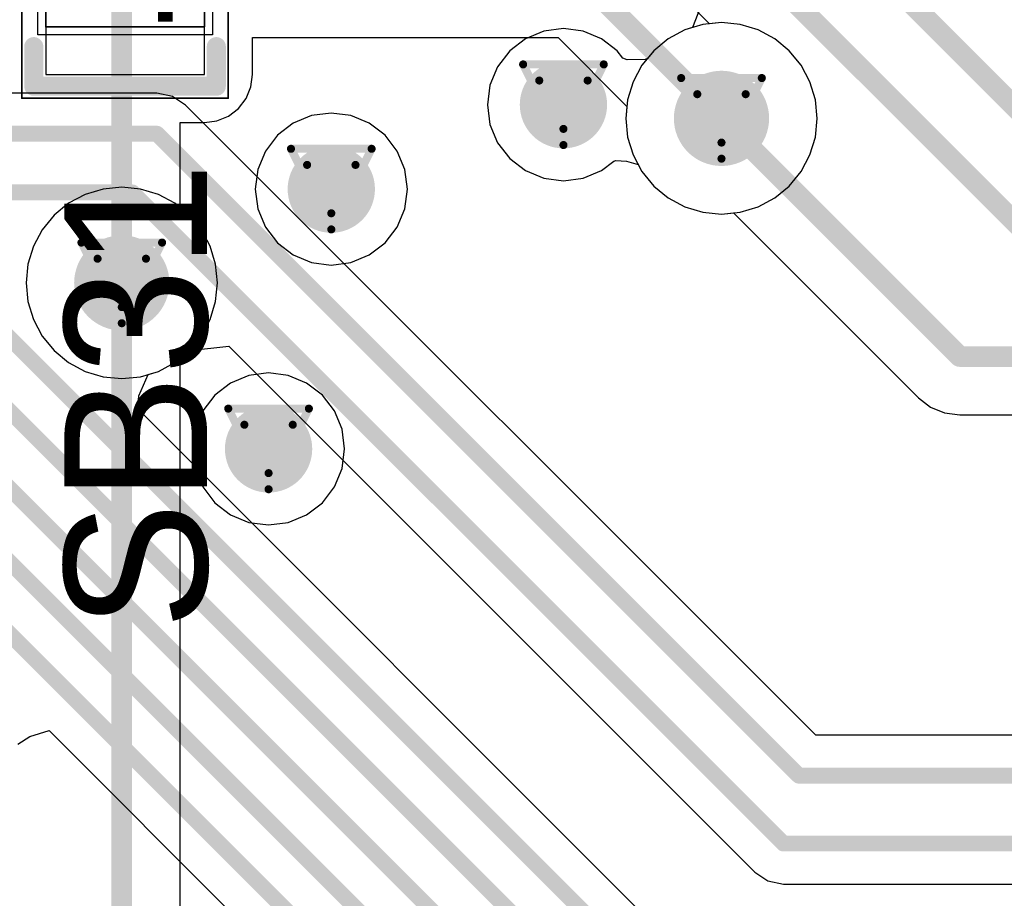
# Model space of a CAD drawing. Header units: millimetres. Extents: x 138 to 555, y 26 to 334.
# Tile 541 of 656: x 303.34 to 309.54, y 211 to 216.54. Entities that reach past the tile are written whole.
import ezdxf

# ---------------------------------------------------------------- set-up
doc = ezdxf.new("R2010")
doc.units = ezdxf.units.MM
for name, color, linetype in [('BottomLayer', 5, 'Continuous'), ('DrillDrawing', 1, 'Continuous'), ('Mechanical20', 56, 'Continuous'), ('Mechanical27', 56, 'Continuous'), ('MidLayer1', 16, 'Continuous'), ('MidLayer2', 76, 'Continuous'), ('MidLayer3', 90, 'Continuous'), ('MidLayer4', 156, 'Continuous'), ('MultiLayer', 9, 'Continuous'), ('TopLayer', 1, 'Continuous'), ('TopOverlay', 2, 'Continuous'), ('TopPaste', 8, 'Continuous'), ('TopSolder', 216, 'Continuous'), ('ViaHoleLayer', 16, 'Continuous')]:
    doc.layers.add(name, color=color, linetype=linetype)

# ---------------------------------------------------------------- blocks, each defined once
blk = doc.blocks.new('SOLDER_BRIDGE_R0603_0R_940')
at = {"layer": 'Mechanical20', "const_width": 0.01}
for points in [[(-0.2, 0.65), (-1.35, 0.65)], [(-1.35, -0.65), (-1.35, 0.65)], [(1.35, 0.65), (-0.2, 0.65)], [(1.35, -0.65), (1.35, 0.65)], [(1.35, -0.65), (-1.35, -0.65)]]:
    blk.add_lwpolyline(points, dxfattribs=at)
at = {"layer": 'Mechanical20', "const_width": 0.005}
for points in [[(-1.3525, 0.65, 1), (-1.3475, 0.65, 1)], [(-1.3525, 0.65, 1), (-1.3475, 0.65, 1)], [(-0.2025, 0.65, 1), (-0.1975, 0.65, 1)], [(-0.2025, 0.65, 1), (-0.1975, 0.65, 1)], [(1.3475, 0.65, 1), (1.3525, 0.65, 1)], [(1.3475, 0.65, 1), (1.3525, 0.65, 1)], [(-1.3525, -0.65, 1), (-1.3475, -0.65, 1)], [(-1.3525, -0.65, 1), (-1.3475, -0.65, 1)], [(1.3475, -0.65, 1), (1.3525, -0.65, 1)], [(1.3475, -0.65, 1), (1.3525, -0.65, 1)]]:
    blk.add_lwpolyline(points, format="xyb", close=True, dxfattribs=at)
at = {"layer": 'Mechanical27', "const_width": 0.01}
for points in [[(-0.9, -0.5), (-0.9, 0.5)], [(0.9, 0.5), (-0.9, 0.5)], [(0.9, -0.5), (0.9, 0.5)], [(0.9, -0.5), (-0.9, -0.5)]]:
    blk.add_lwpolyline(points, dxfattribs=at)
at = {"layer": 'Mechanical27', "const_width": 0.005}
for points in [[(-0.9025, 0.5, 1), (-0.8975, 0.5, 1)], [(-0.9025, 0.5, 1), (-0.8975, 0.5, 1)], [(0.8975, 0.5, 1), (0.9025, 0.5, 1)], [(0.8975, 0.5, 1), (0.9025, 0.5, 1)], [(-0.9025, -0.5, 1), (-0.8975, -0.5, 1)], [(-0.9025, -0.5, 1), (-0.8975, -0.5, 1)], [(0.8975, -0.5, 1), (0.9025, -0.5, 1)], [(0.8975, -0.5, 1), (0.9025, -0.5, 1)]]:
    blk.add_lwpolyline(points, format="xyb", close=True, dxfattribs=at)
at = {"layer": 'TopLayer'}
for p, q in [((-1.2, -0.5), (-1.2, 0.5)), ((-1.2, 0.5), (-0.4, 0.5)), ((-0.4, 0.5), (0.1, 0)), ((-0.15, 0.5), (-0.15, 0.5)), ((-0.15, 0.5), (0.35, 0)), ((1.2, 0.5), (-0.15, 0.5)), ((1.2, -0.5), (1.2, 0.5)), ((0.1, 0), (-0.4, -0.5)), ((0.35, 0), (-0.15, -0.5)), ((-1.2, -0.5), (-1.2, -0.5)), ((-0.4, -0.5), (-1.2, -0.5)), ((-0.15, -0.5), (1.2, -0.5))]:
    blk.add_line(p, q, dxfattribs=at)
at = {"layer": 'TopLayer', "const_width": 0.127}
for points in [[(-0.5635, 0, 1), (-0.4365, 0, 1)], [(0.5365, 0, 1), (0.6635, 0, 1)]]:
    blk.add_lwpolyline(points, format="xyb", close=True, dxfattribs=at)
at = {"layer": 'TopOverlay', "const_width": 0.12}
for points in [[(-1.025, 0.575), (-1.275, 0.575)], [(-1.275, 0.175), (-1.275, 0.575)], [(1.275, 0.575), (1.025, 0.575)], [(1.275, -0.575), (1.275, 0.575)], [(-1.275, -0.575), (-1.275, 0.175)], [(-1.025, -0.575), (-1.275, -0.575)], [(1.275, -0.575), (1.025, -0.575)]]:
    blk.add_lwpolyline(points, dxfattribs=at)
at = {"layer": 'TopOverlay', "const_width": 0.06}
for points in [[(-1.305, 0.575, 1), (-1.245, 0.575, 1)], [(-1.305, 0.575, 1), (-1.245, 0.575, 1)], [(-1.055, 0.575, 1), (-0.995, 0.575, 1)], [(0.995, 0.575, 1), (1.055, 0.575, 1)], [(1.245, 0.575, 1), (1.305, 0.575, 1)], [(1.245, 0.575, 1), (1.305, 0.575, 1)], [(-1.305, 0.175, 1), (-1.245, 0.175, 1)], [(-1.305, 0.175, 1), (-1.245, 0.175, 1)], [(-1.305, -0.575, 1), (-1.245, -0.575, 1)], [(-1.305, -0.575, 1), (-1.245, -0.575, 1)], [(-1.055, -0.575, 1), (-0.995, -0.575, 1)], [(0.995, -0.575, 1), (1.055, -0.575, 1)], [(1.245, -0.575, 1), (1.305, -0.575, 1)], [(1.245, -0.575, 1), (1.305, -0.575, 1)]]:
    blk.add_lwpolyline(points, format="xyb", close=True, dxfattribs=at)
at = {"layer": 'TopPaste', "const_width": 0.127}
for points in [[(-0.5635, 0, 1), (-0.4365, 0, 1)], [(0.5365, 0, 1), (0.6635, 0, 1)]]:
    blk.add_lwpolyline(points, format="xyb", close=True, dxfattribs=at)
at = {"layer": 'TopSolder'}
for p, q in [((-0.95, 0.55), (-0.95, 0.55)), ((-0.95, 0.55), (0.95, 0.55)), ((-0.95, -0.55), (-0.95, 0.55)), ((0.95, 0.55), (0.95, -0.55)), ((0.95, -0.55), (-0.95, -0.55))]:
    blk.add_line(p, q, dxfattribs=at)
at = {"layer": 'TopSolder', "const_width": 0.177}
for points in [[(-0.5885, 0, 1), (-0.4115, 0, 1)], [(0.5115, 0, 1), (0.6885, 0, 1)]]:
    blk.add_lwpolyline(points, format="xyb", close=True, dxfattribs=at)

msp = doc.modelspace()

# ---------------------------------------------------------------- linework, layer by layer
at = {"layer": 'BottomLayer'}
for p, q in [((307.6444, 216.6509), (307.5814, 216.4888)), ((307.5325, 216.474), (307.4282, 216.4183)), ((307.5814, 216.4888), (307.5325, 216.474)), ((307.4282, 216.4183), (307.3369, 216.3433)), ((307.3369, 216.3433), (307.2619, 216.2519)), ((307.2619, 216.2519), (307.2062, 216.1477)), ((307.2062, 216.1477), (307.1719, 216.0346)), ((304.2067, 216.0752), (302.298, 216.0752)), ((304.3042, 216.0558), (304.2067, 216.0752)), ((304.3869, 216.0005), (304.3042, 216.0558)), ((307.1719, 216.0346), (307.1603, 215.917)), ((308.3564, 212.031), (304.3869, 216.0005)), ((307.1603, 215.917), (307.1719, 215.7994)), ((307.1719, 215.7994), (307.2062, 215.6863)), ((307.2062, 215.6863), (307.2619, 215.582)), ((307.2619, 215.582), (307.3369, 215.4907)), ((307.3369, 215.4907), (307.4282, 215.4157)), ((307.4282, 215.4157), (307.5325, 215.36)), ((307.5325, 215.36), (307.6456, 215.3257)), ((307.6456, 215.3257), (307.7632, 215.3141)), ((307.7632, 215.3141), (307.8381, 215.3215)), ((307.8381, 215.3215), (309.0032, 214.1564)), ((304.4117, 214.4541), (304.6604, 214.4814)), ((304.6604, 214.4814), (307.9732, 211.1686)), ((304.3536, 214.4064), (304.4117, 214.4541)), ((304.3536, 210.5319), (304.3536, 214.4064)), ((309.0032, 214.1564), (309.0794, 214.0979)), ((309.0794, 214.0979), (309.1682, 214.0611)), ((309.1682, 214.0611), (309.2635, 214.0486)), ((309.2635, 214.0486), (324.8616, 214.0486)), ((324.4604, 212.031), (308.3564, 212.031)), ((307.9732, 211.1686), (308.0559, 211.1133)), ((308.0559, 211.1133), (308.1534, 211.0939)), ((308.1534, 211.0939), (324.1929, 211.0939))]:
    msp.add_line(p, q, dxfattribs=at)
for points, const_width in [([(302.7368, 222.8627), (309.9694, 215.6302)], 0.13), ([(305.5941, 219.2796), (309.8257, 215.048)], 0.13), ([(307.7632, 215.917), (309.2635, 214.4167)], 0.13), ([(302.298, 215.8203), (304.2067, 215.8203)], 0.1), ([(304.2067, 215.8203), (308.2508, 211.7762)], 0.1), ([(302.4289, 215.4505), (304.0518, 215.4505)], 0.1), ([(304.0518, 215.4505), (308.1534, 211.3488)], 0.1), ([(303.9854, 210.0621), (303.9854, 214.8805)], 0.13), ([(309.2635, 214.4167), (325.0141, 214.4167)], 0.13), ([(308.2508, 211.7762), (324.4604, 211.7762)], 0.1), ([(308.1534, 211.3488), (324.2985, 211.3488)], 0.1)]:
    msp.add_lwpolyline(points, dxfattribs=dict(at, const_width=const_width))
for points, const_width in [([(306.6301, 216.003, 1), (306.9051, 216.003, 1)], 0.275), ([(307.6132, 215.917, 1), (307.9132, 215.917, 1)], 0.3), ([(307.7307, 215.917, 1), (307.7957, 215.917, 1)], 0.065), ([(304.1817, 215.8203, 1), (304.2317, 215.8203, 1)], 0.05), ([(304.1817, 215.8203, 1), (304.2317, 215.8203, 1)], 0.05), ([(305.1678, 215.4714, 1), (305.4428, 215.4714, 1)], 0.275), ([(304.0268, 215.4505, 1), (304.0768, 215.4505, 1)], 0.05), ([(304.0268, 215.4505, 1), (304.0768, 215.4505, 1)], 0.05), ([(303.8354, 214.8805, 1), (304.1354, 214.8805, 1)], 0.3), ([(303.9529, 214.8805, 1), (304.0179, 214.8805, 1)], 0.065), ([(309.231, 214.4167, 1), (309.296, 214.4167, 1)], 0.065), ([(309.231, 214.4167, 1), (309.296, 214.4167, 1)], 0.065), ([(304.7727, 213.8346, 1), (305.0477, 213.8346, 1)], 0.275), ([(308.2259, 211.7762, 1), (308.2758, 211.7762, 1)], 0.05), ([(308.2259, 211.7762, 1), (308.2758, 211.7762, 1)], 0.05), ([(308.1284, 211.3488, 1), (308.1784, 211.3488, 1)], 0.05), ([(308.1284, 211.3488, 1), (308.1784, 211.3488, 1)], 0.05)]:
    msp.add_lwpolyline(points, format="xyb", close=True, dxfattribs=dict(at, const_width=const_width))
at = {"layer": 'DrillDrawing', "const_width": 0.0508}
for points in [[(306.5136, 216.257), (307.0216, 216.257)], [(306.5136, 216.257), (306.7676, 215.749)], [(306.7676, 215.749), (307.0216, 216.257)], [(306.6152, 216.1554), (306.92, 216.1554)], [(306.6152, 216.1554), (306.7676, 215.8506)], [(306.7676, 215.8506), (306.92, 216.1554)], [(307.5092, 216.171), (308.0172, 216.171)], [(307.5092, 216.171), (307.7632, 215.663)], [(307.7632, 215.663), (308.0172, 216.171)], [(307.6108, 216.0694), (307.9156, 216.0694)], [(307.6108, 216.0694), (307.7632, 215.7646)], [(307.7632, 215.7646), (307.9156, 216.0694)], [(305.0513, 215.7254), (305.5593, 215.7254)], [(305.0513, 215.7254), (305.3053, 215.2174)], [(305.3053, 215.2174), (305.5593, 215.7254)], [(305.1529, 215.6238), (305.4577, 215.6238)], [(305.1529, 215.6238), (305.3053, 215.319)], [(305.3053, 215.319), (305.4577, 215.6238)], [(303.7314, 215.1345), (304.2394, 215.1345)], [(303.7314, 215.1345), (303.9854, 214.6265)], [(303.9854, 214.6265), (304.2394, 215.1345)], [(303.833, 215.0329), (304.1378, 215.0329)], [(303.833, 215.0329), (303.9854, 214.7281)], [(303.9854, 214.7281), (304.1378, 215.0329)], [(304.6562, 214.0886), (305.1642, 214.0886)], [(304.6562, 214.0886), (304.9102, 213.5806)], [(304.9102, 213.5806), (305.1642, 214.0886)], [(304.7578, 213.987), (305.0626, 213.987)], [(304.7578, 213.987), (304.9102, 213.6822)], [(304.9102, 213.6822), (305.0626, 213.987)]]:
    msp.add_lwpolyline(points, dxfattribs=at)
at = {"layer": 'DrillDrawing', "const_width": 0.0254}
for points in [[(306.5009, 216.257, 1), (306.5263, 216.257, 1)], [(306.5009, 216.257, 1), (306.5263, 216.257, 1)], [(307.0089, 216.257, 1), (307.0343, 216.257, 1)], [(307.0089, 216.257, 1), (307.0343, 216.257, 1)], [(306.6025, 216.1554, 1), (306.6279, 216.1554, 1)], [(306.6025, 216.1554, 1), (306.6279, 216.1554, 1)], [(306.9073, 216.1554, 1), (306.9327, 216.1554, 1)], [(306.9073, 216.1554, 1), (306.9327, 216.1554, 1)], [(307.4965, 216.171, 1), (307.5219, 216.171, 1)], [(307.4965, 216.171, 1), (307.5219, 216.171, 1)], [(308.0045, 216.171, 1), (308.0299, 216.171, 1)], [(308.0045, 216.171, 1), (308.0299, 216.171, 1)], [(307.5981, 216.0694, 1), (307.6235, 216.0694, 1)], [(307.5981, 216.0694, 1), (307.6235, 216.0694, 1)], [(307.9029, 216.0694, 1), (307.9283, 216.0694, 1)], [(307.9029, 216.0694, 1), (307.9283, 216.0694, 1)], [(306.7549, 215.8506, 1), (306.7803, 215.8506, 1)], [(306.7549, 215.8506, 1), (306.7803, 215.8506, 1)], [(307.7505, 215.7646, 1), (307.7759, 215.7646, 1)], [(307.7505, 215.7646, 1), (307.7759, 215.7646, 1)], [(305.0386, 215.7254, 1), (305.064, 215.7254, 1)], [(305.0386, 215.7254, 1), (305.064, 215.7254, 1)], [(305.5466, 215.7254, 1), (305.572, 215.7254, 1)], [(305.5466, 215.7254, 1), (305.572, 215.7254, 1)], [(306.7549, 215.749, 1), (306.7803, 215.749, 1)], [(306.7549, 215.749, 1), (306.7803, 215.749, 1)], [(307.7505, 215.663, 1), (307.7759, 215.663, 1)], [(307.7505, 215.663, 1), (307.7759, 215.663, 1)], [(305.1402, 215.6238, 1), (305.1656, 215.6238, 1)], [(305.1402, 215.6238, 1), (305.1656, 215.6238, 1)], [(305.445, 215.6238, 1), (305.4704, 215.6238, 1)], [(305.445, 215.6238, 1), (305.4704, 215.6238, 1)], [(305.2926, 215.319, 1), (305.318, 215.319, 1)], [(305.2926, 215.319, 1), (305.318, 215.319, 1)], [(305.2926, 215.2174, 1), (305.318, 215.2174, 1)], [(305.2926, 215.2174, 1), (305.318, 215.2174, 1)], [(303.7187, 215.1345, 1), (303.7441, 215.1345, 1)], [(303.7187, 215.1345, 1), (303.7441, 215.1345, 1)], [(304.2267, 215.1345, 1), (304.2521, 215.1345, 1)], [(304.2267, 215.1345, 1), (304.2521, 215.1345, 1)], [(303.8203, 215.0329, 1), (303.8457, 215.0329, 1)], [(303.8203, 215.0329, 1), (303.8457, 215.0329, 1)], [(304.1251, 215.0329, 1), (304.1505, 215.0329, 1)], [(304.1251, 215.0329, 1), (304.1505, 215.0329, 1)], [(303.9727, 214.7281, 1), (303.9981, 214.7281, 1)], [(303.9727, 214.7281, 1), (303.9981, 214.7281, 1)], [(303.9727, 214.6265, 1), (303.9981, 214.6265, 1)], [(303.9727, 214.6265, 1), (303.9981, 214.6265, 1)], [(304.6435, 214.0886, 1), (304.6689, 214.0886, 1)], [(304.6435, 214.0886, 1), (304.6689, 214.0886, 1)], [(305.1515, 214.0886, 1), (305.1769, 214.0886, 1)], [(305.1515, 214.0886, 1), (305.1769, 214.0886, 1)], [(304.7451, 213.987, 1), (304.7705, 213.987, 1)], [(304.7451, 213.987, 1), (304.7705, 213.987, 1)], [(305.0499, 213.987, 1), (305.0753, 213.987, 1)], [(305.0499, 213.987, 1), (305.0753, 213.987, 1)], [(304.8975, 213.6822, 1), (304.9229, 213.6822, 1)], [(304.8975, 213.6822, 1), (304.9229, 213.6822, 1)], [(304.8975, 213.5806, 1), (304.9229, 213.5806, 1)], [(304.8975, 213.5806, 1), (304.9229, 213.5806, 1)]]:
    msp.add_lwpolyline(points, format="xyb", close=True, dxfattribs=at)
at = {"layer": 'MidLayer1'}
for p, q in [((306.6436, 216.4657), (306.5281, 216.4179)), ((306.7676, 216.4821), (306.6436, 216.4657)), ((306.8916, 216.4657), (306.7676, 216.4821)), ((307.0072, 216.4179), (306.8916, 216.4657)), ((307.5325, 216.474), (307.4282, 216.4183)), ((307.6456, 216.5083), (307.5325, 216.474)), ((307.7632, 216.5199), (307.6456, 216.5083)), ((307.8808, 216.5083), (307.7632, 216.5199)), ((307.9939, 216.474), (307.8808, 216.5083)), ((308.0982, 216.4183), (307.9939, 216.474)), ((306.5281, 216.4179), (306.4289, 216.3417)), ((307.1064, 216.3417), (307.0072, 216.4179)), ((307.4282, 216.4183), (307.3369, 216.3433)), ((308.1895, 216.3433), (308.0982, 216.4183)), ((306.4289, 216.3417), (306.3527, 216.2425)), ((307.1415, 216.296), (307.1064, 216.3417)), ((307.3369, 216.3433), (307.2967, 216.2943)), ((308.2645, 216.2519), (308.1895, 216.3433)), ((307.169, 216.286), (307.1415, 216.296)), ((307.2831, 216.2882), (307.169, 216.286)), ((307.2967, 216.2943), (307.2831, 216.2882)), ((306.3527, 216.2425), (306.3049, 216.127)), ((308.3202, 216.1477), (308.2645, 216.2519)), ((306.3049, 216.127), (306.2886, 216.003)), ((308.3545, 216.0346), (308.3202, 216.1477)), ((308.3661, 215.917), (308.3545, 216.0346)), ((306.2886, 216.003), (306.3049, 215.879)), ((305.1813, 215.9342), (305.0658, 215.8863)), ((305.3053, 215.9505), (305.1813, 215.9342)), ((305.4293, 215.9342), (305.3053, 215.9505)), ((305.5448, 215.8863), (305.4293, 215.9342)), ((308.3545, 215.7994), (308.3661, 215.917)), ((305.0658, 215.8863), (304.9665, 215.8102)), ((305.6441, 215.8102), (305.5448, 215.8863)), ((306.3049, 215.879), (306.3527, 215.7634)), ((304.9665, 215.8102), (304.8904, 215.7109)), ((305.7202, 215.7109), (305.6441, 215.8102)), ((308.3202, 215.6863), (308.3545, 215.7994)), ((306.3527, 215.7634), (306.4289, 215.6642)), ((304.8904, 215.7109), (304.8425, 215.5954)), ((305.7681, 215.5954), (305.7202, 215.7109)), ((306.4289, 215.6642), (306.5281, 215.588)), ((307.0856, 215.6482), (307.0985, 215.6523)), ((307.0985, 215.6523), (307.1658, 215.6473)), ((308.2645, 215.582), (308.3202, 215.6863)), ((304.8425, 215.5954), (304.8262, 215.4714)), ((305.7844, 215.4714), (305.7681, 215.5954)), ((307.0072, 215.588), (307.0856, 215.6482)), ((307.1658, 215.6473), (307.2379, 215.6269)), ((307.2379, 215.6269), (307.2619, 215.582)), ((306.5281, 215.588), (306.6436, 215.5402)), ((306.6436, 215.5402), (306.7676, 215.5239)), ((306.7676, 215.5239), (306.8916, 215.5402)), ((306.8916, 215.5402), (307.0072, 215.588)), ((307.2619, 215.582), (307.3369, 215.4907)), ((308.1895, 215.4907), (308.2645, 215.582)), ((303.8678, 215.4718), (303.7547, 215.4375)), ((303.9854, 215.4834), (303.8678, 215.4718)), ((304.103, 215.4718), (303.9854, 215.4834)), ((304.2162, 215.4375), (304.103, 215.4718)), ((304.8262, 215.4714), (304.8425, 215.3474)), ((305.7681, 215.3474), (305.7844, 215.4714)), ((307.3369, 215.4907), (307.4282, 215.4157)), ((308.0982, 215.4157), (308.1895, 215.4907)), ((303.7547, 215.4375), (303.6505, 215.3818)), ((304.3204, 215.3818), (304.2162, 215.4375)), ((307.4282, 215.4157), (307.5325, 215.36)), ((307.9939, 215.36), (308.0982, 215.4157)), ((303.6505, 215.3818), (303.5591, 215.3068)), ((304.4117, 215.3068), (304.3204, 215.3818)), ((304.8425, 215.3474), (304.8904, 215.2318)), ((305.7202, 215.2318), (305.7681, 215.3474)), ((307.5325, 215.36), (307.6456, 215.3257)), ((307.8808, 215.3257), (307.9939, 215.36)), ((303.5591, 215.3068), (303.4841, 215.2154)), ((304.4867, 215.2154), (304.4117, 215.3068)), ((307.6456, 215.3257), (307.7632, 215.3141)), ((307.7632, 215.3141), (307.8808, 215.3257)), ((304.8904, 215.2318), (304.9665, 215.1326)), ((305.6441, 215.1326), (305.7202, 215.2318)), ((303.4841, 215.2154), (303.4284, 215.1112)), ((304.5424, 215.1112), (304.4867, 215.2154)), ((303.4284, 215.1112), (303.3941, 214.9981)), ((304.5767, 214.9981), (304.5424, 215.1112)), ((304.9665, 215.1326), (305.0658, 215.0565)), ((305.5448, 215.0565), (305.6441, 215.1326)), ((305.0658, 215.0565), (305.1813, 215.0086)), ((305.4293, 215.0086), (305.5448, 215.0565)), ((303.3941, 214.9981), (303.3825, 214.8805)), ((304.5883, 214.8805), (304.5767, 214.9981)), ((305.1813, 215.0086), (305.3053, 214.9923)), ((305.3053, 214.9923), (305.4293, 215.0086)), ((303.3825, 214.8805), (303.3941, 214.7628)), ((304.5767, 214.7628), (304.5883, 214.8805)), ((303.3941, 214.7628), (303.4284, 214.6497)), ((304.5424, 214.6497), (304.5767, 214.7628)), ((303.4284, 214.6497), (303.4841, 214.5455)), ((304.4867, 214.5455), (304.5424, 214.6497)), ((303.4841, 214.5455), (303.5591, 214.4541)), ((304.4117, 214.4541), (304.4867, 214.5455)), ((303.5591, 214.4541), (303.6505, 214.3792)), ((304.3204, 214.3792), (304.4117, 214.4541)), ((303.6505, 214.3792), (303.7547, 214.3234)), ((304.2162, 214.3234), (304.3204, 214.3792)), ((303.7547, 214.3234), (303.8678, 214.2891)), ((303.8678, 214.2891), (303.9854, 214.2776)), ((303.9854, 214.2776), (304.103, 214.2891)), ((304.103, 214.2891), (304.2162, 214.3234)), ((304.7862, 214.2974), (304.6707, 214.2495)), ((304.9102, 214.3137), (304.7862, 214.2974)), ((305.0342, 214.2974), (304.9102, 214.3137)), ((305.1498, 214.2495), (305.0342, 214.2974)), ((304.6707, 214.2495), (304.5714, 214.1734)), ((305.249, 214.1734), (305.1498, 214.2495)), ((304.5714, 214.1734), (304.4953, 214.0742)), ((305.3251, 214.0742), (305.249, 214.1734)), ((304.4953, 214.0742), (304.4474, 213.9586)), ((305.373, 213.9586), (305.3251, 214.0742)), ((304.4474, 213.9586), (304.4311, 213.8346)), ((305.3893, 213.8346), (305.373, 213.9586)), ((304.4311, 213.8346), (304.4474, 213.7106)), ((305.373, 213.7106), (305.3893, 213.8346)), ((304.4474, 213.7106), (304.4953, 213.5951)), ((305.3251, 213.5951), (305.373, 213.7106)), ((304.4953, 213.5951), (304.5714, 213.4959)), ((305.249, 213.4959), (305.3251, 213.5951)), ((304.5714, 213.4959), (304.6707, 213.4197)), ((305.1498, 213.4197), (305.249, 213.4959)), ((304.6707, 213.4197), (304.7862, 213.3719)), ((305.0342, 213.3719), (305.1498, 213.4197)), ((304.7862, 213.3719), (304.9102, 213.3555)), ((304.9102, 213.3555), (305.0342, 213.3719))]:
    msp.add_line(p, q, dxfattribs=at)
for points, const_width in [([(306.6301, 216.003, 1), (306.9051, 216.003, 1)], 0.275), ([(307.6132, 215.917, 1), (307.9132, 215.917, 1)], 0.3), ([(305.1678, 215.4714, 1), (305.4428, 215.4714, 1)], 0.275), ([(303.8354, 214.8805, 1), (304.1354, 214.8805, 1)], 0.3), ([(304.7727, 213.8346, 1), (305.0477, 213.8346, 1)], 0.275)]:
    msp.add_lwpolyline(points, format="xyb", close=True, dxfattribs=dict(at, const_width=const_width))
at = {"layer": 'MidLayer2'}
for p, q in [((307.5325, 216.474), (307.4282, 216.4183)), ((307.6456, 216.5083), (307.5325, 216.474)), ((307.7632, 216.5199), (307.6456, 216.5083)), ((307.8808, 216.5083), (307.7632, 216.5199)), ((307.9939, 216.474), (307.8808, 216.5083)), ((308.0982, 216.4183), (307.9939, 216.474)), ((307.4282, 216.4183), (307.3369, 216.3433)), ((308.1895, 216.3433), (308.0982, 216.4183)), ((307.3369, 216.3433), (307.2619, 216.2519)), ((308.2645, 216.2519), (308.1895, 216.3433)), ((307.2619, 216.2519), (307.2062, 216.1477)), ((308.3202, 216.1477), (308.2645, 216.2519)), ((307.2062, 216.1477), (307.1719, 216.0346)), ((308.3545, 216.0346), (308.3202, 216.1477)), ((307.1719, 216.0346), (307.1603, 215.917)), ((308.3661, 215.917), (308.3545, 216.0346)), ((307.1603, 215.917), (307.1719, 215.7994)), ((308.3545, 215.7994), (308.3661, 215.917)), ((307.1719, 215.7994), (307.2062, 215.6863)), ((308.3202, 215.6863), (308.3545, 215.7994)), ((307.2062, 215.6863), (307.2619, 215.582)), ((308.2645, 215.582), (308.3202, 215.6863)), ((307.2619, 215.582), (307.3369, 215.4907)), ((308.1895, 215.4907), (308.2645, 215.582)), ((303.8678, 215.4718), (303.7547, 215.4375)), ((303.9854, 215.4834), (303.8678, 215.4718)), ((304.103, 215.4718), (303.9854, 215.4834)), ((304.2162, 215.4375), (304.103, 215.4718)), ((307.3369, 215.4907), (307.4282, 215.4157)), ((308.0982, 215.4157), (308.1895, 215.4907)), ((303.7547, 215.4375), (303.6505, 215.3818)), ((304.3204, 215.3818), (304.2162, 215.4375)), ((307.4282, 215.4157), (307.5325, 215.36)), ((307.9939, 215.36), (308.0982, 215.4157)), ((303.6505, 215.3818), (303.5591, 215.3068)), ((304.4117, 215.3068), (304.3204, 215.3818)), ((307.5325, 215.36), (307.6456, 215.3257)), ((307.8808, 215.3257), (307.9939, 215.36)), ((303.5591, 215.3068), (303.4841, 215.2154)), ((304.4867, 215.2154), (304.4117, 215.3068)), ((307.6456, 215.3257), (307.7632, 215.3141)), ((307.7632, 215.3141), (307.8808, 215.3257)), ((303.4841, 215.2154), (303.4284, 215.1112)), ((304.5424, 215.1112), (304.4867, 215.2154)), ((303.4284, 215.1112), (303.3941, 214.9981)), ((304.5767, 214.9981), (304.5424, 215.1112)), ((303.3941, 214.9981), (303.3825, 214.8805)), ((304.5883, 214.8805), (304.5767, 214.9981)), ((303.3825, 214.8805), (303.3941, 214.7628)), ((304.5767, 214.7628), (304.5883, 214.8805)), ((303.3941, 214.7628), (303.4284, 214.6497)), ((304.5424, 214.6497), (304.5767, 214.7628)), ((303.4284, 214.6497), (303.4841, 214.5455)), ((304.4867, 214.5455), (304.5424, 214.6497)), ((303.4841, 214.5455), (303.5591, 214.4541)), ((304.4117, 214.4541), (304.4867, 214.5455)), ((303.5591, 214.4541), (303.6505, 214.3792)), ((304.3204, 214.3792), (304.4117, 214.4541)), ((303.6505, 214.3792), (303.7547, 214.3234)), ((304.2162, 214.3234), (304.3204, 214.3792)), ((303.7547, 214.3234), (303.8678, 214.2891)), ((303.8678, 214.2891), (303.9854, 214.2776)), ((303.9854, 214.2776), (304.103, 214.2891)), ((304.103, 214.2891), (304.2162, 214.3234))]:
    msp.add_line(p, q, dxfattribs=at)
for points, const_width in [([(306.6301, 216.003, 1), (306.9051, 216.003, 1)], 0.275), ([(307.6132, 215.917, 1), (307.9132, 215.917, 1)], 0.3), ([(305.1678, 215.4714, 1), (305.4428, 215.4714, 1)], 0.275), ([(303.8354, 214.8805, 1), (304.1354, 214.8805, 1)], 0.3), ([(304.7727, 213.8346, 1), (305.0477, 213.8346, 1)], 0.275)]:
    msp.add_lwpolyline(points, format="xyb", close=True, dxfattribs=dict(at, const_width=const_width))
at = {"layer": 'MidLayer3'}
for p, q in [((307.5325, 216.474), (307.4282, 216.4183)), ((307.6456, 216.5083), (307.5325, 216.474)), ((307.7632, 216.5199), (307.6456, 216.5083)), ((307.8808, 216.5083), (307.7632, 216.5199)), ((307.9939, 216.474), (307.8808, 216.5083)), ((308.0982, 216.4183), (307.9939, 216.474)), ((307.4282, 216.4183), (307.3369, 216.3433)), ((308.1895, 216.3433), (308.0982, 216.4183)), ((307.3369, 216.3433), (307.2619, 216.2519)), ((308.2645, 216.2519), (308.1895, 216.3433)), ((307.2619, 216.2519), (307.2062, 216.1477)), ((308.3202, 216.1477), (308.2645, 216.2519)), ((307.2062, 216.1477), (307.1719, 216.0346)), ((308.3545, 216.0346), (308.3202, 216.1477)), ((307.1719, 216.0346), (307.1603, 215.917)), ((308.3661, 215.917), (308.3545, 216.0346)), ((307.1603, 215.917), (307.1719, 215.7994)), ((308.3545, 215.7994), (308.3661, 215.917)), ((307.1719, 215.7994), (307.2062, 215.6863)), ((308.3202, 215.6863), (308.3545, 215.7994)), ((307.2062, 215.6863), (307.2619, 215.582)), ((308.2645, 215.582), (308.3202, 215.6863)), ((307.2619, 215.582), (307.3369, 215.4907)), ((308.1895, 215.4907), (308.2645, 215.582)), ((303.8678, 215.4718), (303.7547, 215.4375)), ((303.9854, 215.4834), (303.8678, 215.4718)), ((304.103, 215.4718), (303.9854, 215.4834)), ((304.2162, 215.4375), (304.103, 215.4718)), ((307.3369, 215.4907), (307.4282, 215.4157)), ((308.0982, 215.4157), (308.1895, 215.4907)), ((303.7547, 215.4375), (303.6505, 215.3818)), ((304.3204, 215.3818), (304.2162, 215.4375)), ((307.4282, 215.4157), (307.5325, 215.36)), ((307.9939, 215.36), (308.0982, 215.4157)), ((303.6505, 215.3818), (303.5591, 215.3068)), ((304.4117, 215.3068), (304.3204, 215.3818)), ((307.5325, 215.36), (307.6456, 215.3257)), ((307.8808, 215.3257), (307.9939, 215.36)), ((303.5591, 215.3068), (303.4841, 215.2154)), ((304.4867, 215.2154), (304.4117, 215.3068)), ((307.6456, 215.3257), (307.7632, 215.3141)), ((307.7632, 215.3141), (307.8808, 215.3257)), ((303.4841, 215.2154), (303.4284, 215.1112)), ((304.5424, 215.1112), (304.4867, 215.2154)), ((303.4284, 215.1112), (303.3941, 214.9981)), ((304.5767, 214.9981), (304.5424, 215.1112)), ((303.3941, 214.9981), (303.3825, 214.8805)), ((304.5883, 214.8805), (304.5767, 214.9981)), ((303.3825, 214.8805), (303.3941, 214.7628)), ((304.5767, 214.7628), (304.5883, 214.8805)), ((303.3941, 214.7628), (303.4284, 214.6497)), ((304.5424, 214.6497), (304.5767, 214.7628)), ((303.4284, 214.6497), (303.4841, 214.5455)), ((304.4867, 214.5455), (304.5424, 214.6497)), ((303.4841, 214.5455), (303.5591, 214.4541)), ((304.4117, 214.4541), (304.4867, 214.5455)), ((303.5591, 214.4541), (303.6505, 214.3792)), ((304.3204, 214.3792), (304.4117, 214.4541)), ((303.6505, 214.3792), (303.7547, 214.3234)), ((304.2162, 214.3234), (304.3204, 214.3792)), ((303.7547, 214.3234), (303.8678, 214.2891)), ((303.8678, 214.2891), (303.9854, 214.2776)), ((303.9854, 214.2776), (304.103, 214.2891)), ((304.103, 214.2891), (304.2162, 214.3234))]:
    msp.add_line(p, q, dxfattribs=at)
for points, const_width in [([(306.6301, 216.003, 1), (306.9051, 216.003, 1)], 0.275), ([(307.6132, 215.917, 1), (307.9132, 215.917, 1)], 0.3), ([(305.1678, 215.4714, 1), (305.4428, 215.4714, 1)], 0.275), ([(303.8354, 214.8805, 1), (304.1354, 214.8805, 1)], 0.3), ([(304.7727, 213.8346, 1), (305.0477, 213.8346, 1)], 0.275)]:
    msp.add_lwpolyline(points, format="xyb", close=True, dxfattribs=dict(at, const_width=const_width))
at = {"layer": 'MidLayer4'}
for p, q in [((306.6436, 216.4657), (306.5281, 216.4179)), ((306.7676, 216.4821), (306.6436, 216.4657)), ((306.8916, 216.4657), (306.7676, 216.4821)), ((307.0072, 216.4179), (306.8916, 216.4657)), ((307.5325, 216.474), (307.4282, 216.4183)), ((307.6456, 216.5083), (307.5325, 216.474)), ((307.7632, 216.5199), (307.6456, 216.5083)), ((307.8808, 216.5083), (307.7632, 216.5199)), ((307.9939, 216.474), (307.8808, 216.5083)), ((308.0982, 216.4183), (307.9939, 216.474)), ((306.5281, 216.4179), (306.4289, 216.3417)), ((307.1064, 216.3417), (307.0072, 216.4179)), ((307.4282, 216.4183), (307.3369, 216.3433)), ((308.1895, 216.3433), (308.0982, 216.4183)), ((306.4289, 216.3417), (306.3527, 216.2425)), ((307.1415, 216.296), (307.1064, 216.3417)), ((307.3369, 216.3433), (307.2967, 216.2943)), ((308.2645, 216.2519), (308.1895, 216.3433)), ((307.169, 216.286), (307.1415, 216.296)), ((307.2831, 216.2882), (307.169, 216.286)), ((307.2967, 216.2943), (307.2831, 216.2882)), ((306.3527, 216.2425), (306.3049, 216.127)), ((308.3202, 216.1477), (308.2645, 216.2519)), ((306.3049, 216.127), (306.2886, 216.003)), ((308.3545, 216.0346), (308.3202, 216.1477)), ((308.3661, 215.917), (308.3545, 216.0346)), ((306.2886, 216.003), (306.3049, 215.879)), ((305.1813, 215.9342), (305.0658, 215.8863)), ((305.3053, 215.9505), (305.1813, 215.9342)), ((305.4293, 215.9342), (305.3053, 215.9505)), ((305.5448, 215.8863), (305.4293, 215.9342)), ((308.3545, 215.7994), (308.3661, 215.917)), ((305.0658, 215.8863), (304.9665, 215.8102)), ((305.6441, 215.8102), (305.5448, 215.8863)), ((306.3049, 215.879), (306.3527, 215.7634)), ((304.9665, 215.8102), (304.8904, 215.7109)), ((305.7202, 215.7109), (305.6441, 215.8102)), ((308.3202, 215.6863), (308.3545, 215.7994)), ((306.3527, 215.7634), (306.4289, 215.6642)), ((304.8904, 215.7109), (304.8425, 215.5954)), ((305.7681, 215.5954), (305.7202, 215.7109)), ((306.4289, 215.6642), (306.5281, 215.588)), ((307.0856, 215.6482), (307.0985, 215.6523)), ((307.0985, 215.6523), (307.1658, 215.6473)), ((308.2645, 215.582), (308.3202, 215.6863)), ((304.8425, 215.5954), (304.8262, 215.4714)), ((305.7844, 215.4714), (305.7681, 215.5954)), ((307.0072, 215.588), (307.0856, 215.6482)), ((307.1658, 215.6473), (307.2379, 215.6269)), ((307.2379, 215.6269), (307.2619, 215.582)), ((306.5281, 215.588), (306.6436, 215.5402)), ((306.6436, 215.5402), (306.7676, 215.5239)), ((306.7676, 215.5239), (306.8916, 215.5402)), ((306.8916, 215.5402), (307.0072, 215.588)), ((307.2619, 215.582), (307.3369, 215.4907)), ((308.1895, 215.4907), (308.2645, 215.582)), ((303.8678, 215.4718), (303.7547, 215.4375)), ((303.9854, 215.4834), (303.8678, 215.4718)), ((304.103, 215.4718), (303.9854, 215.4834)), ((304.2162, 215.4375), (304.103, 215.4718)), ((304.8262, 215.4714), (304.8425, 215.3474)), ((305.7681, 215.3474), (305.7844, 215.4714)), ((307.3369, 215.4907), (307.4282, 215.4157)), ((308.0982, 215.4157), (308.1895, 215.4907)), ((303.7547, 215.4375), (303.6505, 215.3818)), ((304.3204, 215.3818), (304.2162, 215.4375)), ((307.4282, 215.4157), (307.5325, 215.36)), ((307.9939, 215.36), (308.0982, 215.4157)), ((303.6505, 215.3818), (303.5591, 215.3068)), ((304.4117, 215.3068), (304.3204, 215.3818)), ((304.8425, 215.3474), (304.8904, 215.2318)), ((305.7202, 215.2318), (305.7681, 215.3474)), ((307.5325, 215.36), (307.6456, 215.3257)), ((307.8808, 215.3257), (307.9939, 215.36)), ((303.5591, 215.3068), (303.4841, 215.2154)), ((304.4867, 215.2154), (304.4117, 215.3068)), ((307.6456, 215.3257), (307.7632, 215.3141)), ((307.7632, 215.3141), (307.8808, 215.3257)), ((304.8904, 215.2318), (304.9665, 215.1326)), ((305.6441, 215.1326), (305.7202, 215.2318)), ((303.4841, 215.2154), (303.4284, 215.1112)), ((304.5424, 215.1112), (304.4867, 215.2154)), ((303.4284, 215.1112), (303.3941, 214.9981)), ((304.5767, 214.9981), (304.5424, 215.1112)), ((304.9665, 215.1326), (305.0658, 215.0565)), ((305.5448, 215.0565), (305.6441, 215.1326)), ((305.0658, 215.0565), (305.1813, 215.0086)), ((305.4293, 215.0086), (305.5448, 215.0565)), ((303.3941, 214.9981), (303.3825, 214.8805)), ((304.5883, 214.8805), (304.5767, 214.9981)), ((305.1813, 215.0086), (305.3053, 214.9923)), ((305.3053, 214.9923), (305.4293, 215.0086)), ((303.3825, 214.8805), (303.3941, 214.7628)), ((304.5767, 214.7628), (304.5883, 214.8805)), ((303.3941, 214.7628), (303.4284, 214.6497)), ((304.5424, 214.6497), (304.5767, 214.7628)), ((303.4284, 214.6497), (303.4841, 214.5455)), ((304.4867, 214.5455), (304.5424, 214.6497)), ((303.4841, 214.5455), (303.5591, 214.4541)), ((304.4117, 214.4541), (304.4867, 214.5455)), ((303.5591, 214.4541), (303.6505, 214.3792)), ((304.3204, 214.3792), (304.4117, 214.4541)), ((303.6505, 214.3792), (303.7547, 214.3234)), ((304.2162, 214.3234), (304.3204, 214.3792)), ((303.7547, 214.3234), (303.8678, 214.2891)), ((303.8678, 214.2891), (303.9854, 214.2776)), ((303.9854, 214.2776), (304.103, 214.2891)), ((304.103, 214.2891), (304.2162, 214.3234)), ((304.7862, 214.2974), (304.6707, 214.2495)), ((304.9102, 214.3137), (304.7862, 214.2974)), ((305.0342, 214.2974), (304.9102, 214.3137)), ((305.1498, 214.2495), (305.0342, 214.2974)), ((304.6707, 214.2495), (304.5714, 214.1734)), ((305.249, 214.1734), (305.1498, 214.2495)), ((304.5714, 214.1734), (304.4953, 214.0742)), ((305.3251, 214.0742), (305.249, 214.1734)), ((304.4953, 214.0742), (304.4474, 213.9586)), ((305.373, 213.9586), (305.3251, 214.0742)), ((304.4474, 213.9586), (304.4311, 213.8346)), ((305.3893, 213.8346), (305.373, 213.9586)), ((304.4311, 213.8346), (304.4474, 213.7106)), ((305.373, 213.7106), (305.3893, 213.8346)), ((304.4474, 213.7106), (304.4953, 213.5951)), ((305.3251, 213.5951), (305.373, 213.7106)), ((304.4953, 213.5951), (304.5714, 213.4959)), ((305.249, 213.4959), (305.3251, 213.5951)), ((304.5714, 213.4959), (304.6707, 213.4197)), ((305.1498, 213.4197), (305.249, 213.4959)), ((304.6707, 213.4197), (304.7862, 213.3719)), ((305.0342, 213.3719), (305.1498, 213.4197)), ((304.7862, 213.3719), (304.9102, 213.3555)), ((304.9102, 213.3555), (305.0342, 213.3719))]:
    msp.add_line(p, q, dxfattribs=at)
for points, const_width in [([(306.6301, 216.003, 1), (306.9051, 216.003, 1)], 0.275), ([(307.6132, 215.917, 1), (307.9132, 215.917, 1)], 0.3), ([(305.1678, 215.4714, 1), (305.4428, 215.4714, 1)], 0.275), ([(303.8354, 214.8805, 1), (304.1354, 214.8805, 1)], 0.3), ([(304.7727, 213.8346, 1), (305.0477, 213.8346, 1)], 0.275)]:
    msp.add_lwpolyline(points, format="xyb", close=True, dxfattribs=dict(at, const_width=const_width))
at = {"layer": 'MultiLayer'}
for points, const_width in [([(306.6301, 216.003, 1), (306.9051, 216.003, 1)], 0.275), ([(307.6132, 215.917, 1), (307.9132, 215.917, 1)], 0.3), ([(305.1678, 215.4714, 1), (305.4428, 215.4714, 1)], 0.275), ([(303.8354, 214.8805, 1), (304.1354, 214.8805, 1)], 0.3), ([(304.7727, 213.8346, 1), (305.0477, 213.8346, 1)], 0.275)]:
    msp.add_lwpolyline(points, format="xyb", close=True, dxfattribs=dict(at, const_width=const_width))
at = {"layer": 'TopLayer'}
for p, q in [((307.6883, 216.5125), (307.1465, 217.0543)), ((307.7632, 216.5199), (307.6883, 216.5125)), ((307.8808, 216.5083), (307.7632, 216.5199)), ((307.9939, 216.474), (307.8808, 216.5083)), ((308.0982, 216.4183), (307.9939, 216.474)), ((304.8087, 216.194), (304.8087, 216.4258)), ((304.8087, 216.4258), (306.7337, 216.4258)), ((306.7337, 216.4258), (307.1677, 215.9919)), ((308.1895, 216.3433), (308.0982, 216.4183)), ((308.2645, 216.2519), (308.1895, 216.3433)), ((308.3202, 216.1477), (308.2645, 216.2519)), ((304.7984, 216.1157), (304.8087, 216.194)), ((304.7682, 216.0427), (304.7984, 216.1157)), ((308.3545, 216.0346), (308.3202, 216.1477)), ((304.7201, 215.98), (304.7682, 216.0427)), ((308.3661, 215.917), (308.3545, 216.0346)), ((304.6574, 215.9319), (304.7201, 215.98)), ((307.1677, 215.9919), (307.1603, 215.917)), ((304.5061, 215.8914), (304.5844, 215.9017)), ((304.5844, 215.9017), (304.6574, 215.9319)), ((307.1603, 215.917), (307.1719, 215.7994)), ((308.3545, 215.7994), (308.3661, 215.917)), ((304.3536, 215.3545), (304.3536, 215.8914)), ((304.3536, 215.8914), (304.5061, 215.8914)), ((307.1719, 215.7994), (307.2062, 215.6863)), ((308.3202, 215.6863), (308.3545, 215.7994)), ((307.2062, 215.6863), (307.2619, 215.582)), ((308.2645, 215.582), (308.3202, 215.6863)), ((307.2619, 215.582), (307.3369, 215.4907)), ((308.1895, 215.4907), (308.2645, 215.582)), ((307.3369, 215.4907), (307.4282, 215.4157)), ((308.0982, 215.4157), (308.1895, 215.4907)), ((307.4282, 215.4157), (307.5325, 215.36)), ((307.9939, 215.36), (308.0982, 215.4157)), ((304.4117, 215.3068), (304.3536, 215.3545)), ((307.5325, 215.36), (307.6456, 215.3257)), ((307.8808, 215.3257), (307.9939, 215.36)), ((304.4867, 215.2154), (304.4117, 215.3068)), ((307.6456, 215.3257), (307.7632, 215.3141)), ((307.7632, 215.3141), (307.8808, 215.3257)), ((304.5424, 215.1112), (304.4867, 215.2154)), ((304.5767, 214.9981), (304.5424, 215.1112)), ((304.5883, 214.8805), (304.5767, 214.9981)), ((304.5767, 214.7628), (304.5883, 214.8805)), ((304.5424, 214.6497), (304.5767, 214.7628)), ((304.4867, 214.5455), (304.5424, 214.6497)), ((304.4117, 214.4541), (304.4867, 214.5455)), ((304.3204, 214.3792), (304.4117, 214.4541)), ((304.2162, 214.3234), (304.3204, 214.3792)), ((304.0935, 214.1693), (304.1522, 214.3041)), ((304.1522, 214.3041), (304.2162, 214.3234)), ((304.0868, 214.0866), (304.0935, 214.1693)), ((309.1407, 209.0327), (304.0868, 214.0866)), ((303.4056, 212.0239), (303.5277, 212.0609)), ((303.5277, 212.0609), (307.1753, 208.4133)), ((303.3302, 211.9756), (303.4056, 212.0239))]:
    msp.add_line(p, q, dxfattribs=at)
for points, const_width in [([(300.7879, 217.025), (308.9605, 208.8524)], 0.1), ([(303.9854, 214.8805), (303.9854, 216.7733)], 0.13), ([(306.8862, 216.794), (307.7632, 215.917)], 0.13), ([(300.6462, 216.7061), (308.5394, 208.8129)], 0.1), ([(300.4578, 216.4075), (308.2005, 208.6649)], 0.1), ([(300.2859, 216.1158), (307.8, 208.6017)], 0.1), ([(300.1051, 215.844), (307.4302, 208.5189)], 0.1)]:
    msp.add_lwpolyline(points, dxfattribs=dict(at, const_width=const_width))
for points, const_width in [([(306.6301, 216.003, 1), (306.9051, 216.003, 1)], 0.275), ([(307.6132, 215.917, 1), (307.9132, 215.917, 1)], 0.3), ([(307.7307, 215.917, 1), (307.7957, 215.917, 1)], 0.065), ([(305.1678, 215.4714, 1), (305.4428, 215.4714, 1)], 0.275), ([(303.8354, 214.8805, 1), (304.1354, 214.8805, 1)], 0.3), ([(303.9529, 214.8805, 1), (304.0179, 214.8805, 1)], 0.065), ([(304.7727, 213.8346, 1), (305.0477, 213.8346, 1)], 0.275)]:
    msp.add_lwpolyline(points, format="xyb", close=True, dxfattribs=dict(at, const_width=const_width))
at = {"layer": 'ViaHoleLayer', "const_width": 0.15}
for points in [[(306.6927, 216.003, 1), (306.8426, 216.003, 1)], [(307.6882, 215.917, 1), (307.8382, 215.917, 1)], [(305.2303, 215.4714, 1), (305.3803, 215.4714, 1)], [(303.9104, 214.8805, 1), (304.0604, 214.8805, 1)], [(304.8352, 213.8346, 1), (304.9852, 213.8346, 1)]]:
    msp.add_lwpolyline(points, format="xyb", close=True, dxfattribs=at)

# ---------------------------------------------------------------- block references
at = {"rotation": 270}
msp.add_blockref('SOLDER_BRIDGE_R0603_0R_940', (304.0061, 217.394), dxfattribs=at)

# ---------------------------------------------------------------- texts
at = {"layer": 'Mechanical27'}
msp.add_text('.designator', height=0.599999, rotation=90, dxfattribs=at).set_placement((304.3062, 216.4525))
at = {"layer": 'TopOverlay'}
msp.add_text('SB31', height=0.9, rotation=90, dxfattribs=at).set_placement((304.5233, 212.6966))

doc.saveas('drawing.dxf')
